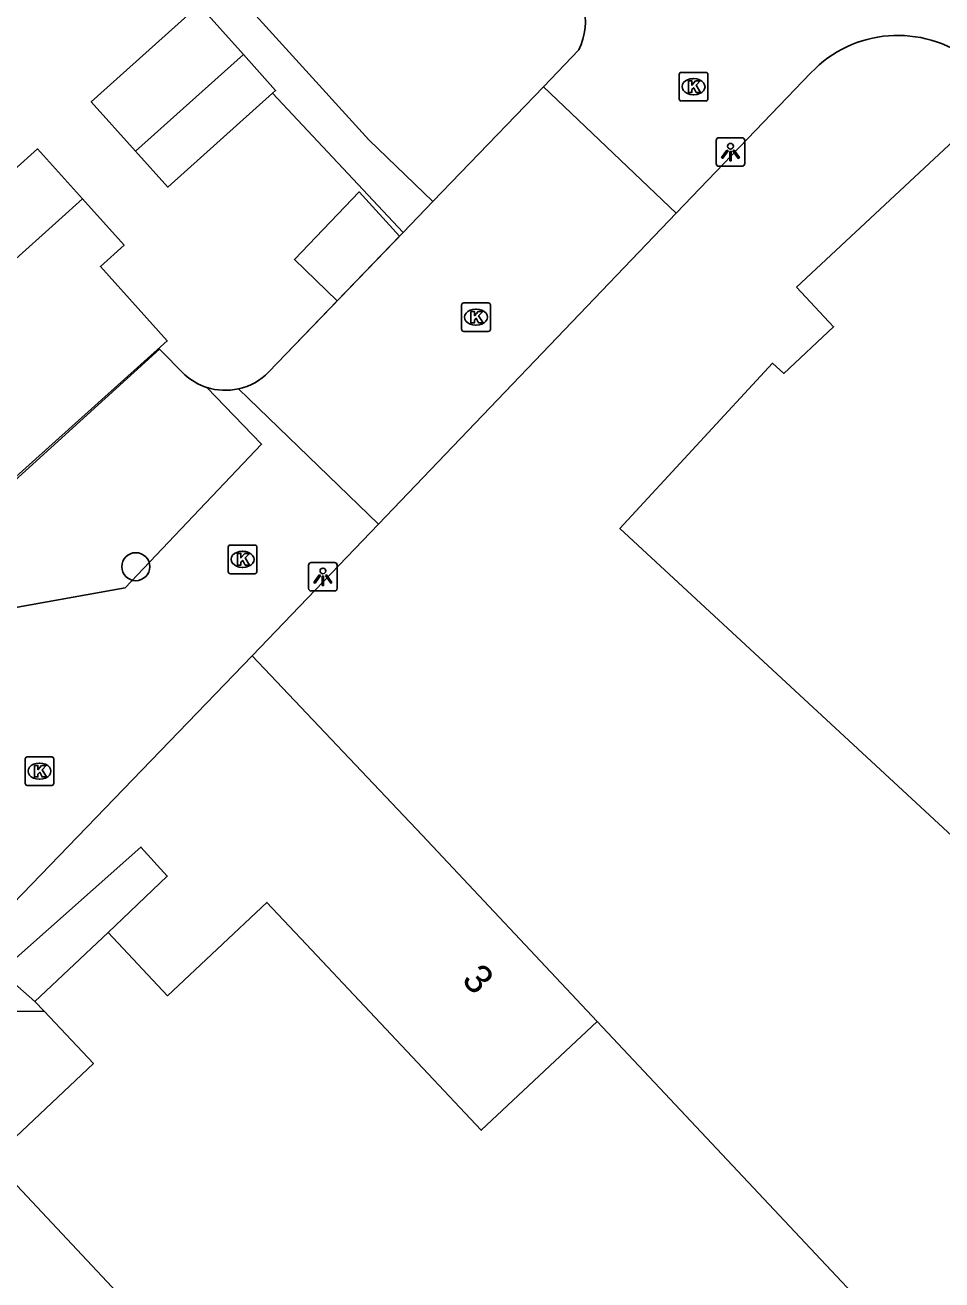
# Model space of a CAD drawing. Extents: x 162347 to 162868, y 381221 to 381813.
# Drawn here: x 162687 to 162719, y 381421.73 to 381465.54 of the extents above; entities that cross this region are included whole.
import ezdxf

# ---------------------------------------------------------------- set-up
doc = ezdxf.new("R2010")
doc.units = 0
for name, color, linetype in [('IMGEO_Boom', 7, 'Continuous'), ('IMGEO_Kolk', 7, 'Continuous'), ('IMGEO_Lichtpunt', 7, 'Continuous'), ('IMGEO_Muur', 7, 'Continuous'), ('IMGEO_Pand', 7, 'Continuous'), ('IMGEO_Pand_nummerreeks', 7, 'Continuous'), ('IMGEO_Rijbaan_lokaal_open', 7, 'Continuous'), ('IMGEO_Voetpad_open', 7, 'Continuous')]:
    doc.layers.add(name, color=color, linetype=linetype)

msp = doc.modelspace()

# ---------------------------------------------------------------- linework, layer by layer
at = {"layer": 'IMGEO_Boom'}
msp.add_circle((162690.863, 381446.627), 0.489, dxfattribs=at)
at = {"layer": 'IMGEO_Kolk'}
for p, q in [((162709.831, 381462.96), (162709.831, 381463.812)), ((162709.906, 381463.886), (162710.758, 381463.886)), ((162710.319, 381463.666), (162710.344, 381463.666)), ((162710.832, 381463.812), (162710.832, 381462.96)), ((162710.758, 381462.886), (162709.906, 381462.886)), ((162710.342, 381463.106), (162710.317, 381463.106)), ((162702.238, 381454.913), (162702.238, 381455.765)), ((162702.313, 381455.839), (162703.165, 381455.839)), ((162703.239, 381455.765), (162703.239, 381454.913)), ((162702.726, 381455.619), (162702.751, 381455.619)), ((162703.165, 381454.839), (162702.313, 381454.839)), ((162702.749, 381455.059), (162702.724, 381455.059)), ((162694.165, 381447.383), (162695.017, 381447.383)), ((162694.09, 381446.457), (162694.09, 381447.309)), ((162694.578, 381447.163), (162694.603, 381447.163)), ((162695.091, 381447.309), (162695.091, 381446.457)), ((162694.601, 381446.603), (162694.576, 381446.603)), ((162695.017, 381446.383), (162694.165, 381446.383)), ((162687.001, 381439.062), (162687.001, 381439.914)), ((162687.076, 381439.988), (162687.928, 381439.988)), ((162688.002, 381439.914), (162688.002, 381439.062)), ((162687.489, 381439.768), (162687.514, 381439.768)), ((162687.512, 381439.208), (162687.487, 381439.208)), ((162687.928, 381438.988), (162687.076, 381438.988))]:
    msp.add_line(p, q, dxfattribs=at)
for points in [[(162709.831, 381462.96), (162709.831, 381463.812)], [(162709.906, 381463.886), (162710.758, 381463.886)], [(162710.152, 381463.586), (162710.275, 381463.586), (162710.275, 381463.435), (162710.405, 381463.586), (162710.569, 381463.586), (162710.423, 381463.435), (162710.576, 381463.186), (162710.424, 381463.186), (162710.339, 381463.35), (162710.275, 381463.283), (162710.275, 381463.186), (162710.152, 381463.186), (162710.152, 381463.586)], [(162710.832, 381463.812), (162710.832, 381462.96)], [(162710.758, 381462.886), (162709.906, 381462.886)], [(162702.238, 381454.913), (162702.238, 381455.765)], [(162702.313, 381455.839), (162703.165, 381455.839)], [(162703.239, 381455.765), (162703.239, 381454.913)], [(162702.559, 381455.539), (162702.682, 381455.539), (162702.682, 381455.388), (162702.812, 381455.539), (162702.976, 381455.539), (162702.83, 381455.388), (162702.983, 381455.139), (162702.831, 381455.139), (162702.746, 381455.303), (162702.682, 381455.236), (162702.682, 381455.139), (162702.559, 381455.139), (162702.559, 381455.539)], [(162703.165, 381454.839), (162702.313, 381454.839)], [(162694.165, 381447.383), (162695.017, 381447.383)], [(162694.09, 381446.457), (162694.09, 381447.309)], [(162694.411, 381447.083), (162694.534, 381447.083), (162694.534, 381446.932), (162694.664, 381447.083), (162694.828, 381447.083), (162694.682, 381446.932), (162694.835, 381446.683), (162694.683, 381446.683), (162694.598, 381446.847), (162694.534, 381446.78), (162694.534, 381446.683), (162694.411, 381446.683), (162694.411, 381447.083)], [(162695.091, 381447.309), (162695.091, 381446.457)], [(162695.017, 381446.383), (162694.165, 381446.383)], [(162687.001, 381439.062), (162687.001, 381439.914)], [(162687.076, 381439.988), (162687.928, 381439.988)], [(162688.002, 381439.914), (162688.002, 381439.062)], [(162687.322, 381439.688), (162687.445, 381439.688), (162687.445, 381439.537), (162687.575, 381439.688), (162687.739, 381439.688), (162687.593, 381439.537), (162687.746, 381439.288), (162687.594, 381439.288), (162687.509, 381439.452), (162687.445, 381439.385), (162687.445, 381439.288), (162687.322, 381439.288), (162687.322, 381439.688)], [(162687.928, 381438.988), (162687.076, 381438.988)]]:
    msp.add_lwpolyline(points, dxfattribs=at)
for centre, start, end in [((162709.908, 381463.81), 91.552, 178.448), ((162709.908, 381463.81), 91.552, 178.448), ((162710.756, 381463.81), 1.552, 88.448), ((162710.756, 381463.81), 1.552, 88.448), ((162709.908, 381462.962), 181.552, 268.448), ((162709.908, 381462.962), 181.552, 268.448), ((162710.756, 381462.962), 271.552, 358.448), ((162710.756, 381462.962), 271.552, 358.448), ((162702.315, 381455.763), 91.552, 178.448), ((162702.315, 381455.763), 91.552, 178.448), ((162703.163, 381455.763), 1.552, 88.448), ((162703.163, 381455.763), 1.552, 88.448), ((162702.315, 381454.915), 181.552, 268.448), ((162702.315, 381454.915), 181.552, 268.448), ((162703.163, 381454.915), 271.552, 358.448), ((162703.163, 381454.915), 271.552, 358.448), ((162694.167, 381447.307), 91.552, 178.448), ((162694.167, 381447.307), 91.552, 178.448), ((162695.015, 381447.307), 1.552, 88.448), ((162695.015, 381447.307), 1.552, 88.448), ((162694.167, 381446.459), 181.552, 268.448), ((162694.167, 381446.459), 181.552, 268.448), ((162695.015, 381446.459), 271.552, 358.448), ((162695.015, 381446.459), 271.552, 358.448), ((162687.078, 381439.912), 91.552, 178.448), ((162687.078, 381439.912), 91.552, 178.448), ((162687.926, 381439.912), 1.552, 88.448), ((162687.926, 381439.912), 1.552, 88.448), ((162687.078, 381439.064), 181.552, 268.448), ((162687.078, 381439.064), 181.552, 268.448), ((162687.926, 381439.064), 271.552, 358.448), ((162687.926, 381439.064), 271.552, 358.448)]:
    msp.add_arc(centre, 0.0765, start, end, dxfattribs=at)
for centre, major_axis, ratio, start_param, end_param in [((162710.318, 381463.386), (-0.387, 0.002), 0.722429, 4.712389, 7.853982), ((162710.343, 381463.386), (-0.39, 0.002), 0.717154, 1.570796, 4.712389), ((162702.725, 381455.339), (-0.387, 0.002), 0.722429, 4.712389, 7.853982), ((162702.75, 381455.339), (-0.39, 0.002), 0.717154, 1.570796, 4.712389), ((162694.577, 381446.883), (-0.387, 0.002), 0.722429, 4.712389, 7.853982), ((162694.602, 381446.883), (-0.39, 0.002), 0.717154, 1.570796, 4.712389), ((162687.488, 381439.488), (-0.387, 0.002), 0.722429, 4.712389, 7.853982), ((162687.513, 381439.488), (-0.39, 0.002), 0.717154, 1.570796, 4.712389)]:
    msp.add_ellipse(centre, major_axis=major_axis, ratio=ratio, start_param=start_param, end_param=end_param, dxfattribs=at)
at = {"layer": 'IMGEO_Lichtpunt'}
for p, q in [((162711.123, 381461.508), (162711.123, 381460.701)), ((162711.123, 381461.508), (162711.123, 381460.701)), ((162712.025, 381461.603), (162711.217, 381461.603)), ((162712.025, 381461.603), (162711.217, 381461.603)), ((162712.119, 381460.701), (162712.119, 381461.508)), ((162712.119, 381460.701), (162712.119, 381461.508)), ((162711.217, 381460.607), (162712.025, 381460.607)), ((162711.217, 381460.607), (162712.025, 381460.607)), ((162696.895, 381446.679), (162696.895, 381445.872)), ((162696.895, 381446.679), (162696.895, 381445.872)), ((162697.797, 381446.774), (162696.989, 381446.774)), ((162697.797, 381446.774), (162696.989, 381446.774)), ((162697.891, 381445.872), (162697.891, 381446.679)), ((162697.891, 381445.872), (162697.891, 381446.679)), ((162696.989, 381445.778), (162697.797, 381445.778)), ((162696.989, 381445.778), (162697.797, 381445.778))]:
    msp.add_line(p, q, dxfattribs=at)
for points in [[(162711.497, 381461.172), (162711.536, 381461.144), (162711.348, 381460.882), (162711.31, 381460.909), (162711.497, 381461.172)], [(162711.599, 381461.124), (162711.646, 381461.124), (162711.646, 381460.802), (162711.599, 381460.802), (162711.599, 381461.124)], [(162711.709, 381461.144), (162711.747, 381461.171), (162711.934, 381460.909), (162711.895, 381460.881), (162711.709, 381461.144)], [(162697.269, 381446.343), (162697.308, 381446.315), (162697.12, 381446.053), (162697.082, 381446.08), (162697.269, 381446.343)], [(162697.371, 381446.295), (162697.418, 381446.295), (162697.418, 381445.973), (162697.371, 381445.973), (162697.371, 381446.295)], [(162697.481, 381446.315), (162697.519, 381446.342), (162697.706, 381446.08), (162697.667, 381446.052), (162697.481, 381446.315)]]:
    msp.add_lwpolyline(points, dxfattribs=at)
for centre in [(162711.622, 381461.306), (162697.394, 381446.477)]:
    msp.add_circle(centre, 0.0994, dxfattribs=at)
for centre, start, end in [((162711.217, 381461.508), 90, 180), ((162711.217, 381461.508), 90, 180), ((162712.025, 381461.508), 0, 90), ((162712.025, 381461.508), 0, 90), ((162711.217, 381460.701), 180, 270), ((162711.217, 381460.701), 180, 270), ((162712.025, 381460.701), 270, 0), ((162712.025, 381460.701), 270, 360), ((162696.989, 381446.679), 90, 180), ((162696.989, 381446.679), 90, 180), ((162697.797, 381446.679), 0, 90), ((162697.797, 381446.679), 0, 90), ((162696.989, 381445.872), 180, 270), ((162696.989, 381445.872), 180, 270), ((162697.797, 381445.872), 270, 0), ((162697.797, 381445.872), 270, 360)]:
    msp.add_arc(centre, 0.0946, start, end, dxfattribs=at)
at = {"layer": 'IMGEO_Muur'}
for points in [[(162701.237, 381459.381), (162700.195, 381458.299)], [(162700.195, 381458.299), (162695.501, 381453.423)], [(162692.575, 381453.33), (162691.689, 381454.221)]]:
    msp.add_lwpolyline(points, dxfattribs=at)
for centre, radius, start, end in [((162693.992, 381454.891), 2.108, 227.7797, 252.0242), ((162693.985, 381454.898), 2.115, 282.5437, 315.7953), ((162693.99, 381454.892), 2.108, 252.0668, 282.4312)]:
    msp.add_arc(centre, radius, start, end, dxfattribs=at)
at = {"layer": 'IMGEO_Pand'}
for points in [[(162692.902, 381466.082), (162693.073, 381466.235), (162694.62, 381464.512)], [(162690.856, 381461.131), (162689.308, 381462.855), (162692.902, 381466.082)], [(162694.62, 381464.512), (162690.856, 381461.131)], [(162694.62, 381464.512), (162695.745, 381463.258), (162695.638, 381463.162)], [(162695.638, 381463.162), (162691.98, 381459.878), (162690.856, 381461.131)], [(162689.004, 381459.468), (162687.435, 381461.214), (162686.609, 381460.473), (162684.245, 381463.106)], [(162713.929, 381456.387), (162715.221, 381455.005), (162713.48, 381453.373), (162713.091, 381453.729), (162707.761, 381447.96), (162721.396, 381435.328), (162721.886, 381435.861), (162722.757, 381434.865), (162738.243, 381417.16), (162743.645, 381421.881), (162743.338, 381422.213), (162744.66, 381423.433), (162744.956, 381423.125), (162750.55, 381428.359), (162719.413, 381461.511), (162713.929, 381456.387)], [(162700.069, 381458.168), (162698.666, 381459.711), (162696.398, 381457.355), (162697.897, 381455.912)], [(162682.063, 381452.592), (162684.691, 381454.952), (162683.94, 381455.787), (162686.009, 381457.644), (162686.44, 381457.165), (162688.178, 381458.726), (162689.004, 381459.468)], [(162682.063, 381452.592), (162685.525, 381448.735), (162691.96, 381454.512), (162689.628, 381457.109), (162690.455, 381457.852), (162689.004, 381459.468)], [(162697.897, 381455.912), (162700.069, 381458.168)], [(162706.964, 381430.752), (162702.923, 381426.952), (162696.813, 381433.45), (162695.443, 381434.907), (162691.971, 381431.646), (162689.898, 381433.853)], [(162689.898, 381433.853), (162687.339, 381431.45)], [(162687.339, 381431.45), (162687.662, 381431.106)], [(162687.662, 381431.106), (162689.381, 381429.276), (162685.836, 381425.945), (162690.379, 381421.109), (162687.343, 381418.257), (162690.103, 381415.319), (162674.389, 381400.557), (162672.5, 381402.517)], [(162689.397, 381384.258), (162687.52, 381386.257), (162703.408, 381401.193), (162706.22, 381398.189), (162709.224, 381401.003), (162713.77, 381396.149), (162717.216, 381399.452), (162719.263, 381397.26), (162721.872, 381399.698), (162719.898, 381401.952), (162723.279, 381405.142), (162715.93, 381412.961), (162720.044, 381416.828), (162706.964, 381430.752)]]:
    msp.add_lwpolyline(points, dxfattribs=at)
at = {"layer": 'IMGEO_Rijbaan_lokaal_open'}
for points in [[(162705.092, 381463.385), (162706.33, 381464.671)], [(162714.432, 381463.872), (162709.731, 381458.964)], [(162701.237, 381459.381), (162705.092, 381463.385)], [(162709.731, 381458.964), (162705.092, 381463.385)], [(162701.237, 381459.381), (162700.195, 381458.299)], [(162699.33, 381448.107), (162709.731, 381458.964)], [(162700.195, 381458.299), (162700.069, 381458.168)], [(162697.897, 381455.912), (162695.501, 381453.423)], [(162680.145, 381444.041), (162684.45, 381444.808), (162690.488, 381445.883), (162695.256, 381450.903), (162693.341, 381452.886)], [(162694.444, 381452.833), (162699.33, 381448.107)], [(162699.33, 381448.107), (162694.93, 381443.515)], [(162694.93, 381443.515), (162685.295, 381433.537), (162683.055, 381435.713), (162682.379, 381434.977)]]:
    msp.add_lwpolyline(points, dxfattribs=at)
for centre, radius, start, end in [((162704.186, 381465.683), 2.371, 334.7302, 51.2795), ((162717.465, 381460.997), 4.179, 52.4897, 136.5324), ((162693.985, 381454.898), 2.115, 282.5437, 315.7953), ((162693.99, 381454.892), 2.108, 252.0668, 282.4312)]:
    msp.add_arc(centre, radius, start, end, dxfattribs=at)
at = {"layer": 'IMGEO_Voetpad_open'}
for points in [[(162690.89, 381470.473), (162699.002, 381461.533), (162701.237, 381459.381)], [(162695.638, 381463.162), (162700.195, 381458.299)], [(162692.575, 381453.33), (162691.689, 381454.221), (162683.206, 381446.525)], [(162706.964, 381430.752), (162700.859, 381437.25), (162694.93, 381443.515)], [(162687.339, 381431.45), (162686.152, 381432.488), (162691.039, 381436.835), (162691.959, 381435.825), (162689.898, 381433.853)], [(162653.457, 381400.36), (162654.072, 381401.064), (162662.676, 381410.063), (162681.901, 381430.17), (162683.091, 381431.065), (162687.662, 381431.106)]]:
    msp.add_lwpolyline(points, dxfattribs=at)
msp.add_arc((162693.992, 381454.891), 2.108, 227.7797, 252.0242, dxfattribs=at)

# ---------------------------------------------------------------- texts
at = {"layer": 'IMGEO_Pand_nummerreeks'}
msp.add_text('3', height=1, rotation=313.2123, dxfattribs=at).set_placement((162702.204, 381432.167))

doc.saveas('drawing.dxf')
